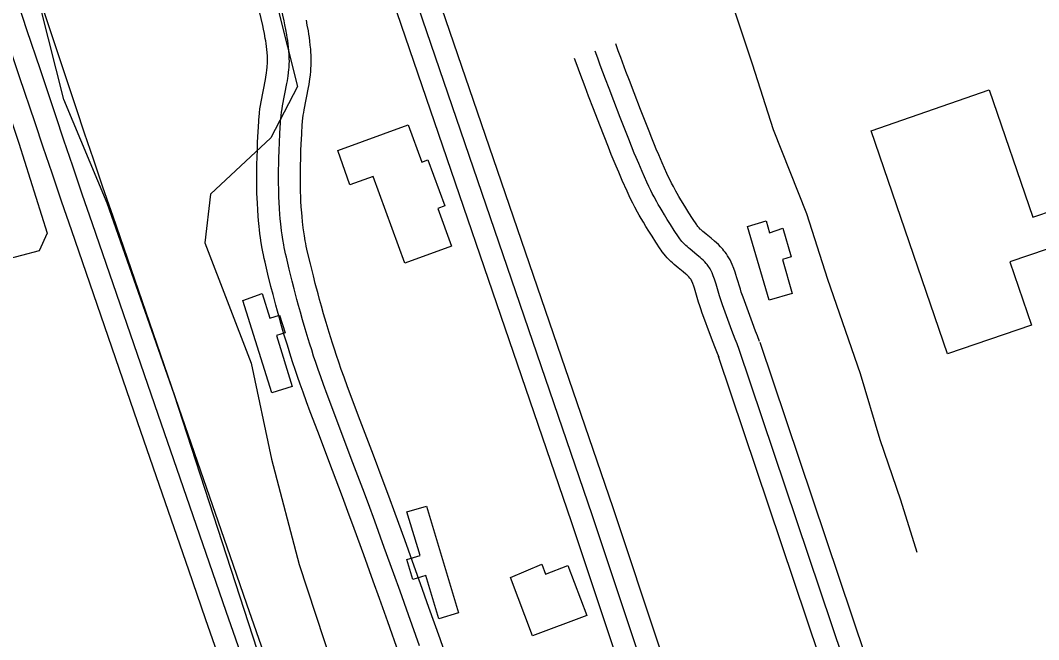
# Model space of a CAD drawing. Extents: x 3477039 to 3515015, y 546746 to 572297.
# Drawn here: x 3509983 to 3510682, y 563657 to 564082 of the extents above; entities that cross this region are included whole.
import ezdxf

# ---------------------------------------------------------------- set-up
doc = ezdxf.new("R2010")
doc.units = 0
for name, color, linetype in [('V-BLDG-OTLN', 7, 'Continuous'), ('V-ROAD-CNTR', 7, 'Continuous'), ('V-SITE-VEGE', 7, 'Continuous'), ('V-TOPO-SHOR', 7, 'Continuous')]:
    doc.layers.add(name, color=color, linetype=linetype)

msp = doc.modelspace()

# ---------------------------------------------------------------- linework, layer by layer
at = {"layer": 'V-BLDG-OTLN'}
for points in [[(3510567.37, 564006.44), (3510648.29, 564034.68), (3510678.2, 563947.18), (3510693.17, 563952.3), (3510700.93, 563929.58), (3510662.61, 563916.49), (3510677.43, 563873.15), (3510619.67, 563853.41)], [(3510201.03, 563992.99), (3510249.33, 564010.58), (3510258.68, 563984.92), (3510262.91, 563986.46), (3510274.39, 563954.95), (3510269.64, 563953.22), (3510279.08, 563927.3), (3510246.96, 563915.6), (3510225.27, 563975.15), (3510209.28, 563969.32)], [(3510506.61, 563939.51), (3510512.32, 563919.87), (3510506.34, 563918.13), (3510513.11, 563894.79), (3510497.15, 563890.15), (3510482.44, 563940.84), (3510495.2, 563944.55), (3510497.56, 563936.44)], [(3510135.85, 563890.01), (3510149.02, 563894.71), (3510154.28, 563877.85), (3510161.01, 563879.95), (3510164.81, 563867.77), (3510158.8, 563865.89), (3510169.68, 563831.06), (3510155.63, 563826.67)], [(3510248.49, 563744.88), (3510261.91, 563748.71), (3510283.86, 563675.53), (3510270.39, 563671.49), (3510261.5, 563701.14), (3510252.48, 563698.44), (3510248.33, 563712.26), (3510257.45, 563714.99)], [(3510319.5, 563699.95), (3510341.12, 563708.93), (3510343.68, 563702.17), (3510359.08, 563707.98), (3510371.95, 563673.87), (3510334.65, 563659.8)]]:
    msp.add_lwpolyline(points, close=True, dxfattribs=at)
at = {"layer": 'V-ROAD-CNTR'}
for points in [[(3510511.46, 563335.56), (3510375.78, 563742.81), (3510241.71, 564134.01)], [(3510519.69, 563358.33), (3510389.99, 563747.62), (3510255.9, 564138.88)], [(3510493.48, 563342.06), (3510361.57, 563738.01), (3510227.52, 564129.15)], [(3510292.4, 563196.49), (3510283.39, 563222.44), (3510274.37, 563248.38), (3510257.33, 563297.17), (3510242.4, 563339.85), (3510216.21, 563414.52), (3510176.9, 563526.51), (3510157.26, 563582.52), (3510137.65, 563638.53), (3510124.4, 563676.51), (3510112.85, 563709.76), (3510092.69, 563767.96), (3510077.62, 563811.63), (3510032.49, 563942.67), (3510025.51, 563963), (3510019, 563982.08), (3510012.94, 563999.98), (3510007.28, 564016.77), (3509996.73, 564048.26), (3509987.55, 564075.84), (3509979.55, 564099.98)], [(3510300, 563220.35), (3510288.53, 563253.32), (3510271.49, 563302.12), (3510256.55, 563344.81), (3510230.37, 563419.49), (3510191.05, 563531.48), (3510171.41, 563587.48), (3510151.81, 563643.48), (3510138.57, 563681.45), (3510127.02, 563714.68), (3510106.87, 563772.87), (3510091.8, 563816.52), (3510046.67, 563947.54), (3510039.7, 563967.86), (3510033.21, 563986.91), (3510027.15, 564004.78), (3510021.5, 564021.54), (3510010.96, 564053.01), (3510001.78, 564080.57), (3509993.79, 564104.69)], [(3510152.65, 564057.6), (3510152.48, 564060.1), (3510152.29, 564062.26), (3510152.05, 564064.31), (3510151.79, 564066.26), (3510151.51, 564068.11), (3510151.23, 564069.83), (3510150.61, 564073.22), (3510150.01, 564076.19), (3510149.46, 564078.79), (3510144.97, 564098.28)], [(3510167.61, 564058.57), (3510167.44, 564061.26), (3510167.21, 564063.79), (3510166.94, 564066.15), (3510166.64, 564068.37), (3510166.33, 564070.45), (3510166.01, 564072.4), (3510165.34, 564076.05), (3510164.7, 564079.25), (3510164.1, 564082.04), (3510159.59, 564101.6)], [(3510274.5, 563202.37), (3510260.2, 563243.44), (3510243.17, 563292.22), (3510228.24, 563334.89), (3510202.06, 563409.55), (3510162.74, 563521.55), (3510143.1, 563577.56), (3510123.49, 563633.59), (3510110.24, 563671.58), (3510098.68, 563704.84), (3510078.52, 563763.06), (3510063.44, 563806.74), (3510018.3, 563937.79), (3510011.31, 563958.15), (3510004.8, 563977.26), (3509998.73, 563995.17), (3509993.06, 564011.99), (3509982.5, 564043.51), (3509973.32, 564071.11), (3509965.31, 564095.27)], [(3510182.58, 564059.53), (3510182.4, 564062.42), (3510182.13, 564065.32), (3510181.83, 564068), (3510181.5, 564070.48), (3510181.15, 564072.79), (3510180.79, 564074.97), (3510180.07, 564078.88), (3510179.39, 564082.3)], [(3510490.67, 563861.89), (3510489.18, 563865.65), (3510487.92, 563868.88), (3510485.75, 563874.64), (3510479.28, 563892.23), (3510478.87, 563893.38), (3510478.11, 563895.65), (3510477.47, 563897.67), (3510475.08, 563905.61), (3510474.39, 563907.78), (3510473.82, 563909.49), (3510472.92, 563912.03), (3510471.88, 563914.72), (3510471.17, 563916.34), (3510470.38, 563917.92), (3510469.55, 563919.37), (3510468.72, 563920.71), (3510467.87, 563921.94), (3510467.04, 563923.07), (3510466.21, 563924.12), (3510465.34, 563925.15), (3510463.84, 563926.81), (3510462.36, 563928.3), (3510460.98, 563929.6), (3510459.67, 563930.76), (3510457.46, 563932.65), (3510453.86, 563935.6), (3510452.66, 563936.59), (3510451.71, 563937.4), (3510450.94, 563938.08), (3510450.33, 563938.64), (3510449.9, 563939.05), (3510449.07, 563939.89), (3510448.59, 563940.42), (3510448.34, 563940.72), (3510447.85, 563941.36), (3510447.74, 563941.51), (3510447.52, 563941.83), (3510444.66, 563946.26), (3510442.13, 563950.19), (3510439.98, 563953.6), (3510438.13, 563956.57), (3510436.56, 563959.16), (3510435.22, 563961.41), (3510434.08, 563963.39), (3510433.12, 563965.08), (3510431.45, 563968.14), (3510430.27, 563970.4), (3510429.43, 563972.06), (3510428.18, 563974.62), (3510426.98, 563977.24), (3510423.81, 563984.44), (3510421.45, 563989.86), (3510419.73, 563993.91), (3510418.47, 563996.93), (3510416.6, 564001.49), (3510414.78, 564006.09), (3510408.92, 564021.13), (3510404.53, 564032.42), (3510401.28, 564040.87), (3510398.88, 564047.18), (3510395.33, 564056.7), (3510393.59, 564061.43), (3510391.87, 564066.22)], [(3510242.89, 563647.87), (3510235.32, 563669.32), (3510229.62, 563685.38), (3510225.32, 563697.41), (3510218.82, 563715.45), (3510212.27, 563733.46), (3510207.97, 563745.13), (3510204.16, 563755.32), (3510197.39, 563773.19), (3510187.19, 563800.07), (3510182.13, 563813.57), (3510179.61, 563820.36), (3510177.1, 563827.17), (3510175.13, 563832.64), (3510173.33, 563837.8), (3510171.68, 563842.64), (3510170.17, 563847.19), (3510168.79, 563851.46), (3510167.52, 563855.46), (3510166.35, 563859.24), (3510164.22, 563866.28), (3510162.42, 563872.48), (3510160.88, 563877.92), (3510159.57, 563882.68), (3510158.43, 563886.87), (3510156.52, 563894.17), (3510155.11, 563899.69), (3510153.06, 563907.96), (3510151.07, 563916.3), (3510150.49, 563918.83), (3510149.99, 563921.22), (3510149.54, 563923.47), (3510149.14, 563925.6), (3510148.48, 563929.49), (3510147.96, 563932.92), (3510147.55, 563935.92), (3510147.23, 563938.53), (3510146.97, 563940.85), (3510146.58, 563944.79), (3510146.32, 563947.81), (3510146, 563952.24), (3510145.75, 563956.68), (3510145.59, 563960.25), (3510145.48, 563963.58), (3510145.4, 563966.71), (3510145.36, 563969.66), (3510145.33, 563975.1), (3510145.37, 563979.87), (3510145.44, 563984.03), (3510145.53, 563987.68), (3510145.74, 563993.97), (3510145.93, 563998.7), (3510146.27, 564005.72), (3510146.66, 564012.75), (3510146.76, 564014.3), (3510146.9, 564015.9), (3510147.21, 564018.76), (3510147.57, 564021.45), (3510147.95, 564023.9), (3510148.35, 564026.23), (3510151.35, 564041.62), (3510151.64, 564043.3), (3510151.88, 564044.78), (3510152.06, 564046.01), (3510152.35, 564048.25), (3510152.51, 564049.83), (3510152.6, 564050.91), (3510152.69, 564052.63), (3510152.72, 564054.34), (3510152.71, 564055.48), (3510152.68, 564056.66), (3510152.63, 564057.94)], [(3510257.04, 563652.85), (3510249.46, 563674.32), (3510243.75, 563690.42), (3510239.44, 563702.48), (3510232.93, 563720.56), (3510226.36, 563738.62), (3510222.03, 563750.35), (3510218.19, 563760.6), (3510211.42, 563778.51), (3510201.23, 563805.36), (3510196.18, 563818.82), (3510193.68, 563825.55), (3510191.2, 563832.3), (3510189.27, 563837.66), (3510187.51, 563842.69), (3510185.9, 563847.42), (3510184.42, 563851.86), (3510183.07, 563856.03), (3510181.83, 563859.95), (3510180.69, 563863.63), (3510178.6, 563870.55), (3510176.83, 563876.62), (3510175.33, 563881.95), (3510174.04, 563886.63), (3510172.93, 563890.73), (3510171.04, 563897.93), (3510169.66, 563903.35), (3510167.64, 563911.51), (3510165.68, 563919.71), (3510165.15, 563922.05), (3510164.68, 563924.24), (3510164.27, 563926.3), (3510163.91, 563928.24), (3510163.29, 563931.87), (3510162.81, 563935.05), (3510162.43, 563937.84), (3510162.13, 563940.28), (3510161.89, 563942.42), (3510161.52, 563946.17), (3510161.28, 563948.98), (3510160.97, 563953.21), (3510160.73, 563957.44), (3510160.58, 563960.83), (3510160.47, 563964.02), (3510160.4, 563967.01), (3510160.36, 563969.82), (3510160.33, 563975.08), (3510160.37, 563979.69), (3510160.43, 563983.72), (3510160.52, 563987.24), (3510160.73, 563993.41), (3510160.92, 563998.03), (3510161.25, 564004.94), (3510161.63, 564011.84), (3510161.72, 564013.17), (3510161.83, 564014.46), (3510162.1, 564016.95), (3510162.42, 564019.29), (3510162.76, 564021.48), (3510163.11, 564023.53), (3510166.1, 564038.9), (3510166.44, 564040.82), (3510166.71, 564042.49), (3510166.92, 564043.96), (3510167.25, 564046.54), (3510167.45, 564048.46), (3510167.56, 564049.91), (3510167.68, 564052.08), (3510167.72, 564054.25), (3510167.71, 564055.74), (3510167.67, 564057.17), (3510167.61, 564058.57)], [(3510281.24, 563629.15), (3510271.19, 563657.82), (3510263.6, 563679.33), (3510257.88, 563695.45), (3510253.55, 563707.54), (3510247.03, 563725.66), (3510240.44, 563743.78), (3510236.09, 563755.57), (3510232.23, 563765.88), (3510225.45, 563783.82), (3510215.26, 563810.66), (3510210.23, 563824.06), (3510207.75, 563830.75), (3510205.29, 563837.43), (3510203.4, 563842.68), (3510201.69, 563847.58), (3510200.12, 563852.2), (3510198.68, 563856.53), (3510197.36, 563860.61), (3510196.14, 563864.44), (3510195.03, 563868.02), (3510192.98, 563874.81), (3510191.25, 563880.76), (3510189.77, 563885.99), (3510188.51, 563890.58), (3510187.42, 563894.59), (3510185.56, 563901.69), (3510184.2, 563907), (3510182.21, 563915.05), (3510180.29, 563923.11), (3510179.8, 563925.27), (3510179.37, 563927.26), (3510179, 563929.14), (3510178.68, 563930.88), (3510178.1, 563934.26), (3510177.66, 563937.19), (3510177.3, 563939.77), (3510177.03, 563942.04), (3510176.81, 563944), (3510176.45, 563947.55), (3510176.23, 563950.16), (3510175.94, 563954.17), (3510175.71, 563958.2), (3510175.57, 563961.42), (3510175.47, 563964.45), (3510175.4, 563967.31), (3510175.36, 563969.97), (3510175.33, 563975.06), (3510175.36, 563979.5), (3510175.43, 563983.4), (3510175.51, 563986.81), (3510175.72, 563992.85), (3510175.9, 563997.35), (3510176.23, 564004.17), (3510176.6, 564010.93), (3510176.68, 564012.04), (3510176.76, 564013.02), (3510176.99, 564015.14), (3510177.26, 564017.13), (3510177.56, 564019.05), (3510177.86, 564020.82), (3510180.85, 564036.17), (3510181.23, 564038.33), (3510181.53, 564040.2), (3510181.78, 564041.92), (3510182.15, 564044.82), (3510182.39, 564047.1), (3510182.53, 564048.91), (3510182.67, 564051.54), (3510182.72, 564054.17), (3510182.71, 564056), (3510182.66, 564057.68), (3510182.6, 564059.19)], [(3510476.73, 563856.35), (3510475.21, 563860.17), (3510473.92, 563863.52), (3510471.69, 563869.4), (3510465.19, 563887.1), (3510464.7, 563888.45), (3510463.84, 563891.01), (3510463.13, 563893.26), (3510460.75, 563901.18), (3510460.13, 563903.15), (3510459.64, 563904.62), (3510458.86, 563906.81), (3510458.02, 563908.99), (3510457.59, 563909.95), (3510457.14, 563910.85), (3510456.66, 563911.7), (3510456.16, 563912.5), (3510455.65, 563913.25), (3510455.12, 563913.96), (3510454.59, 563914.63), (3510454.05, 563915.27), (3510452.96, 563916.47), (3510451.88, 563917.56), (3510450.83, 563918.55), (3510449.81, 563919.46), (3510447.84, 563921.14), (3510444.32, 563924.02), (3510443.01, 563925.1), (3510441.88, 563926.07), (3510440.9, 563926.93), (3510440.07, 563927.69), (3510439.36, 563928.37), (3510438.16, 563929.6), (3510437.3, 563930.55), (3510436.68, 563931.28), (3510435.8, 563932.41), (3510435.39, 563932.99), (3510434.99, 563933.59), (3510432.05, 563938.13), (3510429.49, 563942.12), (3510427.27, 563945.63), (3510425.35, 563948.72), (3510423.7, 563951.44), (3510422.28, 563953.83), (3510421.06, 563955.94), (3510420.01, 563957.79), (3510418.22, 563961.06), (3510416.93, 563963.53), (3510415.98, 563965.4), (3510414.61, 563968.23), (3510413.3, 563971.09), (3510410.06, 563978.43), (3510407.67, 563983.94), (3510405.91, 563988.08), (3510404.61, 563991.2), (3510402.69, 563995.89), (3510400.82, 564000.6), (3510394.94, 564015.69), (3510390.54, 564027.01), (3510387.27, 564035.51), (3510384.85, 564041.9), (3510381.26, 564051.49), (3510379.5, 564056.31), (3510377.76, 564061.13)], [(3510462.79, 563850.81), (3510461.25, 563854.69), (3510459.91, 563858.16), (3510457.64, 563864.16), (3510451.09, 563881.97), (3510450.53, 563883.52), (3510449.57, 563886.37), (3510448.8, 563888.85), (3510446.42, 563896.75), (3510445.86, 563898.52), (3510445.45, 563899.75), (3510444.79, 563901.6), (3510444.15, 563903.26), (3510444.02, 563903.56), (3510443.9, 563903.79), (3510443.77, 563904.03), (3510443.61, 563904.29), (3510443.42, 563904.56), (3510443.21, 563904.85), (3510442.97, 563905.15), (3510442.77, 563905.38), (3510442.09, 563906.13), (3510441.41, 563906.82), (3510440.68, 563907.51), (3510439.95, 563908.16), (3510438.23, 563909.62), (3510434.79, 563912.44), (3510433.36, 563913.62), (3510432.05, 563914.74), (3510430.87, 563915.78), (3510429.81, 563916.75), (3510428.82, 563917.7), (3510427.24, 563919.31), (3510426.01, 563920.67), (3510425.02, 563921.84), (3510423.76, 563923.46), (3510423.04, 563924.47), (3510422.46, 563925.34), (3510419.44, 563930.01), (3510416.84, 563934.06), (3510414.56, 563937.67), (3510412.57, 563940.87), (3510410.84, 563943.72), (3510409.34, 563946.25), (3510408.04, 563948.48), (3510406.9, 563950.5), (3510405, 563953.98), (3510403.59, 563956.67), (3510402.54, 563958.75), (3510401.04, 563961.84), (3510399.62, 563964.94), (3510396.32, 563972.42), (3510393.89, 563978.02), (3510392.09, 563982.25), (3510390.75, 563985.47), (3510388.77, 563990.28), (3510386.86, 563995.11), (3510380.96, 564010.25), (3510376.55, 564021.6), (3510373.26, 564030.16), (3510370.81, 564036.61), (3510367.19, 564046.29), (3510365.4, 564051.18), (3510363.65, 564056.03)], [(3510635.85, 563430.45), (3510490.95, 563861.13)], [(3510627.67, 563407.71), (3510476.73, 563856.35)], [(3510609.67, 563414.19), (3510462.51, 563851.57)]]:
    msp.add_lwpolyline(points, dxfattribs=at)
at = {"layer": 'V-SITE-VEGE'}
msp.add_lwpolyline([(3510159.91, 564090.48), (3510173.26, 564036.9), (3510154.94, 564001.62), (3510113.47, 563962.88), (3510109.62, 563929.66), (3510141.56, 563847.04), (3510155.55, 563781.17), (3510174.54, 563708.76), (3510197.19, 563639.94), (3510217.12, 563597.87), (3510170.03, 563582.31), (3510145.94, 563649.7), (3510088.65, 563825.73), (3510042.6, 563956.88), (3510012.75, 564027.93), (3509986.74, 564131.46)], dxfattribs=at)
msp.add_lwpolyline([(3509782.28, 563978.26), (3509778.14, 563990.38), (3509840.56, 564013.51), (3509925.44, 564047.96), (3509960.59, 564061.02), (3509981.9, 563998), (3510001.41, 563936.2), (3509995.88, 563924.15), (3509971.66, 563917.67), (3509892.86, 563888.01), (3509838.3, 563864.82), (3509820.17, 563865.56), (3509798.78, 563918.3)], close=True, dxfattribs=at)
at = {"layer": 'V-TOPO-SHOR'}
msp.add_lwpolyline([(3510598.91, 563717.05), (3510587.57, 563752.96), (3510573.36, 563794.28), (3510560.02, 563839.73), (3510537.49, 563904.31), (3510523.1, 563949.56), (3510500.11, 564007.09), (3510485.72, 564052.14), (3510468.28, 564104.67)], dxfattribs=at)

doc.saveas('drawing.dxf')
